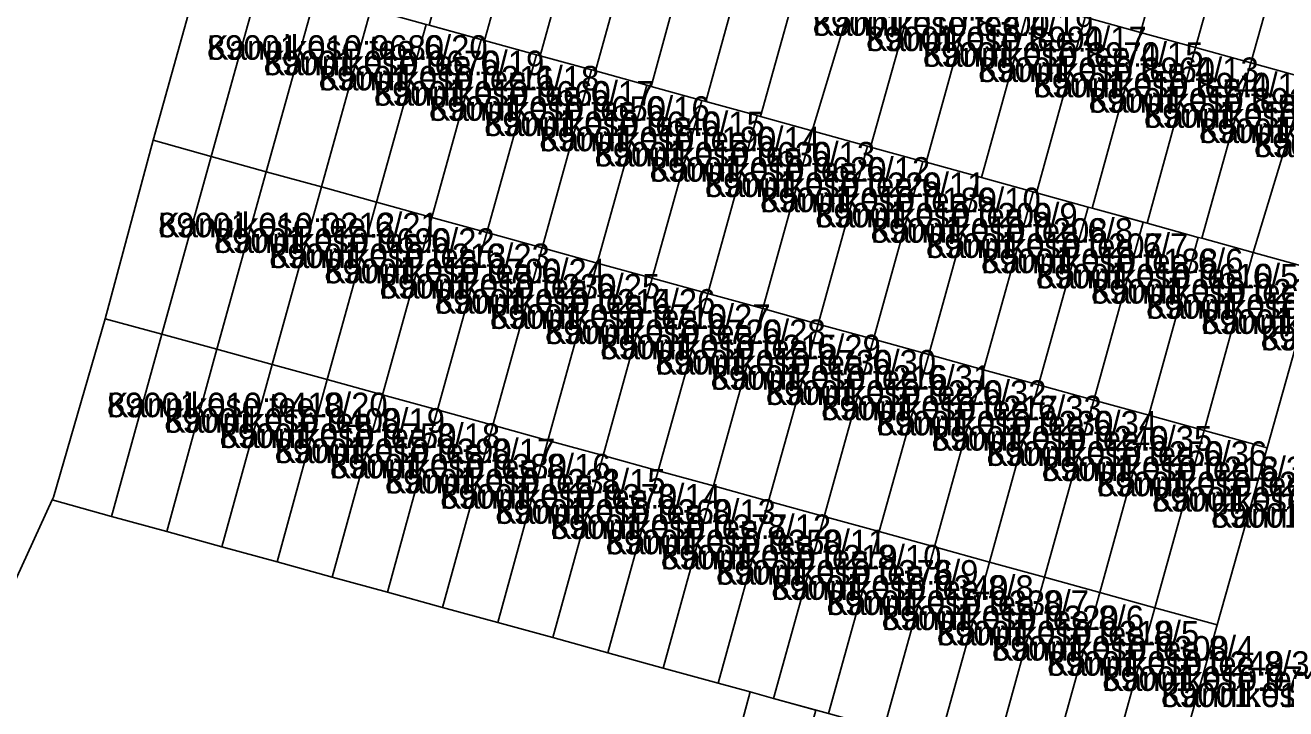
# Model space of a CAD drawing. Extents: x 526849 to 562296, y 6591741 to 6618546.
# Drawn here: x 547707.4 to 547784.5, y 6596306.4 to 6596348.2 of the extents above; entities that cross this region are included whole.
import ezdxf

# ---------------------------------------------------------------- set-up
doc = ezdxf.new("R2010")
doc.units = 0
for name, color, linetype in [('L_AADRESS', 7, 'Continuous'), ('PIIR', 7, 'Continuous'), ('TUNNUS', 7, 'Continuous')]:
    doc.layers.add(name, color=color, linetype=linetype)

msp = doc.modelspace()

# ---------------------------------------------------------------- linework, layer by layer
at = {"layer": 'PIIR'}
for points in [[(547594.52, 6596342.12), (547600.54, 6596370.65), (547614.13, 6596366.5), (547618.13, 6596369.78), (547618.63, 6596374.15), (547621.91, 6596374.59), (547646.28, 6596376.7), (547719.05, 6596354.82), (547718.25, 6596351.97), (547715.23, 6596341.14), (547712.28, 6596330.22), (547709.13, 6596319.31), (547709.04, 6596319.15), (547703.1, 6596306.18), (547693.33, 6596305.3), (547690.25, 6596306.42), (547680.99, 6596299.05), (547662.19, 6596321.02), (547628.42, 6596330.79)], [(547772.25, 6596348.66), (547775.26, 6596359.46), (547775.37, 6596359.43), (547778.63, 6596358.54), (547775.63, 6596347.73)], [(547735.11, 6596358.91), (547738.49, 6596357.98), (547735.5, 6596347.24), (547732.12, 6596348.17)], [(547778.63, 6596358.54), (547782.02, 6596357.61), (547778.99, 6596346.8), (547775.63, 6596347.73)], [(547738.49, 6596357.98), (547741.88, 6596357.04), (547738.91, 6596346.3), (547735.5, 6596347.24)], [(547741.88, 6596357.04), (547745.26, 6596356.11), (547742.28, 6596345.37), (547738.91, 6596346.3)], [(547778.99, 6596346.8), (547782.02, 6596357.61), (547782.12, 6596357.58), (547785.42, 6596356.67), (547782.37, 6596345.87)], [(547785.42, 6596356.67), (547785.49, 6596356.65), (547788.71, 6596355.77), (547785.76, 6596344.94), (547782.37, 6596345.87)], [(547742.28, 6596345.37), (547745.26, 6596356.11), (547748.63, 6596355.18), (547745.69, 6596344.43), (547745.42, 6596344.5)], [(547748.63, 6596355.18), (547751.99, 6596354.25), (547749.04, 6596343.5), (547748.79, 6596343.57), (547745.69, 6596344.43)], [(547752.18, 6596342.64), (547749.04, 6596343.5), (547751.99, 6596354.25), (547755.38, 6596353.32), (547752.38, 6596342.58)], [(547755.55, 6596341.71), (547752.38, 6596342.58), (547755.38, 6596353.32), (547758.76, 6596352.39)], [(547758.93, 6596340.77), (547755.55, 6596341.71), (547758.76, 6596352.39), (547762.12, 6596351.46), (547759.11, 6596340.72)], [(547721.8, 6596351.01), (547718.77, 6596340.14), (547715.23, 6596341.14), (547718.25, 6596351.97)], [(547722.14, 6596339.21), (547718.77, 6596340.14), (547721.8, 6596351.01), (547722.01, 6596350.96), (547725.18, 6596350.08)], [(547762.12, 6596351.46), (547765.5, 6596350.53), (547762.51, 6596339.79), (547762.32, 6596339.84), (547759.11, 6596340.72)], [(547725.18, 6596350.08), (547725.39, 6596350.02), (547728.55, 6596349.15), (547725.52, 6596338.28), (547722.14, 6596339.21)], [(547765.7, 6596338.91), (547762.51, 6596339.79), (547765.5, 6596350.53), (547768.87, 6596349.6), (547765.9, 6596338.85)], [(547768.87, 6596349.6), (547772.25, 6596348.66), (547769.27, 6596337.92), (547769.06, 6596337.98), (547765.9, 6596338.85)], [(547728.55, 6596349.15), (547731.92, 6596348.22), (547728.89, 6596337.35), (547725.52, 6596338.28)], [(547772.42, 6596337.05), (547769.27, 6596337.92), (547772.25, 6596348.66), (547775.63, 6596347.73), (547772.67, 6596336.98)], [(547728.89, 6596337.35), (547731.92, 6596348.22), (547732.12, 6596348.17), (547735.3, 6596347.29), (547732.27, 6596336.42)], [(547775.63, 6596347.73), (547778.99, 6596346.8), (547776.04, 6596336.06), (547772.67, 6596336.98)], [(547732.27, 6596336.42), (547735.3, 6596347.29), (547735.5, 6596347.24), (547738.67, 6596346.36), (547735.64, 6596335.49)], [(547738.91, 6596346.3), (547742.05, 6596345.43), (547739.02, 6596334.56), (547735.64, 6596335.49), (547738.67, 6596346.36)], [(547779.16, 6596335.2), (547776.04, 6596336.06), (547778.99, 6596346.8), (547782.37, 6596345.87), (547779.37, 6596335.14)], [(547742.28, 6596345.37), (547745.42, 6596344.5), (547742.39, 6596333.63), (547739.02, 6596334.56), (547742.05, 6596345.43)], [(547782.53, 6596334.27), (547779.37, 6596335.14), (547782.37, 6596345.87), (547785.76, 6596344.94)], [(547782.53, 6596334.27), (547785.76, 6596344.94), (547789.46, 6596343.91), (547786.43, 6596333.19)], [(547745.76, 6596332.7), (547742.39, 6596333.63), (547745.42, 6596344.5), (547745.69, 6596344.43), (547748.79, 6596343.57)], [(547748.79, 6596343.57), (547749.04, 6596343.5), (547752.18, 6596342.64), (547749.15, 6596331.76), (547745.76, 6596332.7)], [(547749.15, 6596331.76), (547752.18, 6596342.64), (547752.38, 6596342.58), (547755.55, 6596341.71), (547752.52, 6596330.84)], [(547755.55, 6596341.71), (547758.93, 6596340.77), (547755.9, 6596329.9), (547752.52, 6596330.84)], [(547712.28, 6596330.22), (547715.23, 6596341.14), (547718.77, 6596340.14), (547715.75, 6596329.29)], [(547759.29, 6596328.97), (547755.9, 6596329.9), (547758.93, 6596340.77), (547759.11, 6596340.72), (547762.32, 6596339.84)], [(547718.77, 6596340.14), (547722.14, 6596339.21), (547719.12, 6596328.36), (547715.75, 6596329.29)], [(547722.14, 6596339.21), (547725.52, 6596338.28), (547722.5, 6596327.43), (547719.12, 6596328.36)], [(547762.67, 6596328.04), (547759.29, 6596328.97), (547762.32, 6596339.84), (547762.51, 6596339.79), (547765.7, 6596338.91)], [(547765.9, 6596338.85), (547769.06, 6596337.98), (547766.03, 6596327.11), (547762.67, 6596328.04), (547765.7, 6596338.91)], [(547725.87, 6596326.5), (547722.5, 6596327.43), (547725.52, 6596338.28), (547728.89, 6596337.35)], [(547769.27, 6596337.92), (547772.42, 6596337.05), (547769.39, 6596326.18), (547766.03, 6596327.11), (547769.06, 6596337.98)], [(547725.87, 6596326.5), (547728.89, 6596337.35), (547732.27, 6596336.42), (547729.25, 6596325.57)], [(547772.42, 6596337.05), (547772.67, 6596336.98), (547775.8, 6596336.12), (547772.77, 6596325.25), (547769.39, 6596326.18)], [(547729.25, 6596325.57), (547732.27, 6596336.42), (547735.64, 6596335.49), (547732.62, 6596324.65)], [(547772.77, 6596325.25), (547775.8, 6596336.12), (547776.04, 6596336.06), (547779.16, 6596335.2), (547776.14, 6596324.32)], [(547732.62, 6596324.65), (547735.64, 6596335.49), (547739.02, 6596334.56), (547736, 6596323.72)], [(547779.16, 6596335.2), (547779.37, 6596335.14), (547782.53, 6596334.27), (547779.52, 6596323.39), (547776.14, 6596324.32)], [(547739.02, 6596334.56), (547742.39, 6596333.63), (547739.37, 6596322.79), (547736, 6596323.72)], [(547782.53, 6596334.27), (547786.43, 6596333.19), (547783.37, 6596322.33), (547779.52, 6596323.39)], [(547739.37, 6596322.79), (547742.39, 6596333.63), (547745.76, 6596332.7), (547742.75, 6596321.86)], [(547745.76, 6596332.7), (547749.15, 6596331.76), (547746.13, 6596320.93), (547742.75, 6596321.86)], [(547746.13, 6596320.93), (547749.15, 6596331.76), (547752.52, 6596330.84), (547749.5, 6596320)], [(547752.52, 6596330.84), (547755.9, 6596329.9), (547752.88, 6596319.07), (547749.5, 6596320)], [(547709.04, 6596319.15), (547709.13, 6596319.31), (547712.28, 6596330.22), (547715.75, 6596329.29), (547712.68, 6596318.14)], [(547719.12, 6596328.36), (547716.06, 6596317.22), (547712.68, 6596318.14), (547715.75, 6596329.29)], [(547752.88, 6596319.07), (547755.9, 6596329.9), (547759.29, 6596328.97), (547756.27, 6596318.14)], [(547759.29, 6596328.97), (547762.67, 6596328.04), (547759.65, 6596317.21), (547756.27, 6596318.14)], [(547719.12, 6596328.36), (547722.5, 6596327.43), (547719.43, 6596316.29), (547716.06, 6596317.22)], [(547759.65, 6596317.21), (547762.67, 6596328.04), (547766.03, 6596327.11), (547763.02, 6596316.28)], [(547719.43, 6596316.29), (547722.5, 6596327.43), (547725.87, 6596326.5), (547722.81, 6596315.36)], [(547766.03, 6596327.11), (547769.39, 6596326.18), (547766.39, 6596315.35), (547763.02, 6596316.28)], [(547729.25, 6596325.57), (547726.18, 6596314.43), (547722.81, 6596315.36), (547725.87, 6596326.5)], [(547769.39, 6596326.18), (547772.77, 6596325.25), (547769.76, 6596314.42), (547766.39, 6596315.35)], [(547726.18, 6596314.43), (547729.25, 6596325.57), (547732.62, 6596324.65), (547729.56, 6596313.51)], [(547732.62, 6596324.65), (547736, 6596323.72), (547732.93, 6596312.58), (547729.56, 6596313.51)], [(547772.77, 6596325.25), (547776.14, 6596324.32), (547773.14, 6596313.49), (547769.76, 6596314.42)], [(547773.14, 6596313.49), (547776.14, 6596324.32), (547779.52, 6596323.39), (547776.51, 6596312.56)], [(547739.37, 6596322.79), (547736.31, 6596311.65), (547732.93, 6596312.58), (547736, 6596323.72)], [(547779.52, 6596323.39), (547783.37, 6596322.33), (547780.32, 6596311.52), (547776.51, 6596312.56)], [(547742.75, 6596321.86), (547739.68, 6596310.73), (547736.31, 6596311.65), (547739.37, 6596322.79)], [(547746.13, 6596320.93), (547743.05, 6596309.79), (547739.68, 6596310.73), (547742.75, 6596321.86)], [(547746.13, 6596320.93), (547749.5, 6596320), (547746.43, 6596308.87), (547743.05, 6596309.79)], [(547752.88, 6596319.07), (547749.8, 6596307.94), (547746.43, 6596308.87), (547749.5, 6596320)], [(547749.8, 6596307.94), (547752.88, 6596319.07), (547756.27, 6596318.14), (547753.18, 6596307.01), (547751.75, 6596307.41)], [(547753.18, 6596307.01), (547756.27, 6596318.14), (547759.65, 6596317.21), (547756.55, 6596306.09)], [(547759.65, 6596317.21), (547763.02, 6596316.28), (547759.93, 6596305.16), (547756.55, 6596306.09)], [(547759.93, 6596305.16), (547763.02, 6596316.28), (547766.39, 6596315.35), (547763.3, 6596304.23)], [(547769.76, 6596314.42), (547766.68, 6596303.3), (547763.3, 6596304.23), (547766.39, 6596315.35)], [(547766.68, 6596303.3), (547769.76, 6596314.42), (547773.14, 6596313.49), (547770.05, 6596302.38)], [(547773.14, 6596313.49), (547776.51, 6596312.56), (547773.43, 6596301.45), (547770.05, 6596302.38)], [(547780.32, 6596311.52), (547777.18, 6596300.42), (547773.43, 6596301.45), (547776.51, 6596312.56)], [(547751.75, 6596307.41), (547753.18, 6596307.01), (547755.77, 6596306.3), (547752.75, 6596295.43), (547748.82, 6596296.52)]]:
    msp.add_lwpolyline(points, close=True, dxfattribs=at)
for points in [[(547690.17, 6596191.87), (547763.12, 6596267.42), (547767.08, 6596279.49), (547771, 6596278.42), (547774.08, 6596289.49), (547777.18, 6596300.42), (547780.32, 6596311.52), (547783.37, 6596322.33), (547786.43, 6596333.19), (547789.46, 6596343.91), (547792.53, 6596354.72), (547795.65, 6596365.69), (547818.08, 6596359.67), (547816.28, 6596354.76), (547786.25, 6596291.35), (547784.51, 6596273.18), (547774.28, 6596244.68), (547765.81, 6596222.42), (547751.73, 6596185.38), (547705.14, 6596168.88)], [(547703.1, 6596306.18), (547709.04, 6596319.15), (547712.68, 6596318.14), (547716.06, 6596317.22), (547719.43, 6596316.29), (547722.81, 6596315.36), (547726.18, 6596314.43), (547729.56, 6596313.51), (547732.93, 6596312.58), (547736.31, 6596311.65), (547739.68, 6596310.73), (547743.05, 6596309.79), (547746.43, 6596308.87), (547749.8, 6596307.94), (547751.75, 6596307.41), (547748.82, 6596296.52)]]:
    msp.add_lwpolyline(points, dxfattribs=at)

# ---------------------------------------------------------------- texts
at = {"layer": 'L_AADRESS'}
for s, p in [('Kannikese tee 4/19', (547755.57, 6596347.522)), ('Kannikese tee 4/17', (547758.835, 6596346.583)), ('Kannikese tee 6/20', (547718.515, 6596346.055)), ('Kannikese tee 4/15', (547762.305, 6596345.627)), ('Kannikese tee 6/19', (547721.975, 6596345.112)), ('Kannikese tee 4/13', (547765.69, 6596344.695)), ('Kannikese tee 6/18', (547725.345, 6596344.181)), ('Kannikese tee 6/17', (547728.72, 6596343.25)), ('Kannikese tee 4/11', (547769.075, 6596343.759)), ('Kannikese tee 6/16', (547732.095, 6596342.322)), ('Kannikese tee 4/9', (547772.45, 6596342.823)), ('Kannikese tee 4/7', (547775.83, 6596341.896)), ('Kannikese tee 6/15', (547735.47, 6596341.392)), ('Kannikese tee 4/5', (547779.205, 6596340.964)), ('Kannikese tee 6/14', (547738.845, 6596340.462)), ('Kannikese tee 4/3', (547782.565, 6596340.101)), ('Kannikese tee 6/13', (547742.22, 6596339.531)), ('Kannikese tee 6/12', (547745.59, 6596338.601)), ('Kannikese tee 6/11', (547748.97, 6596337.665)), ('Kannikese tee 6/10', (547752.35, 6596336.738)), ('Kannikese tee 6/9', (547755.725, 6596335.805)), ('Kannikese tee 6/21', (547715.525, 6596335.203)), ('Kannikese tee 6/8', (547759.11, 6596334.87)), ('Kannikese tee 6/22', (547718.945, 6596334.25)), ('Kannikese tee 6/7', (547762.495, 6596333.941)), ('Kannikese tee 6/23', (547722.32, 6596333.32)), ('Kannikese tee 6/6', (547765.865, 6596333.008)), ('Kannikese tee 6/24', (547725.695, 6596332.39)), ('Kannikese tee 6/25', (547729.07, 6596331.46)), ('Kannikese tee 6/5', (547769.225, 6596332.079)), ('Kannikese tee 6/4', (547772.595, 6596331.15)), ('Kannikese tee 6/26', (547732.445, 6596330.535)), ('Kannikese tee 6/3', (547775.965, 6596330.224)), ('Kannikese tee 6/27', (547735.82, 6596329.605)), ('Kannikese tee 6/2', (547779.335, 6596329.295)), ('Kannikese tee 6/28', (547739.195, 6596328.675)), ('Kannikese tee 6/29', (547742.565, 6596327.746)), ('Kannikese tee 6/1', (547782.975, 6596328.293)), ('Kannikese tee 6/30', (547745.95, 6596326.813)), ('Kannikese tee 6/31', (547749.325, 6596325.88)), ('Kannikese tee 6/32', (547752.7, 6596324.955)), ('Kannikese tee 8/20', (547712.395, 6596324.204)), ('Kannikese tee 6/33', (547756.085, 6596324.02)), ('Kannikese tee 8/19', (547715.9, 6596323.256)), ('Kannikese tee 6/34', (547759.47, 6596323.09)), ('Kannikese tee 8/18', (547719.28, 6596322.324)), ('Kannikese tee 6/35', (547762.84, 6596322.161)), ('Kannikese tee 8/17', (547722.65, 6596321.396)), ('Kannikese tee 6/36', (547766.205, 6596321.231)), ('Kannikese tee 8/16', (547726.03, 6596320.464)), ('Kannikese tee 6/37', (547769.58, 6596320.299)), ('Kannikese tee 8/15', (547729.4, 6596319.541)), ('Kannikese tee 6/38', (547772.95, 6596319.371)), ('Kannikese tee 8/14', (547732.78, 6596318.614)), ('Kannikese tee 6/39', (547776.33, 6596318.439)), ('Kannikese tee 8/13', (547736.15, 6596317.686)), ('Kannikese tee 6/40', (547779.94, 6596317.449)), ('Kannikese tee 8/12', (547739.53, 6596316.758)), ('Kannikese tee 8/11', (547742.905, 6596315.824)), ('Kannikese tee 8/10', (547746.275, 6596314.901)), ('Kannikese tee 8/9', (547749.655, 6596313.969)), ('Kannikese tee 8/8', (547753.035, 6596313.039)), ('Kannikese tee 8/7', (547756.415, 6596312.113)), ('Kannikese tee 8/6', (547759.785, 6596311.186)), ('Kannikese tee 8/5', (547763.16, 6596310.255)), ('Kannikese tee 8/4', (547766.53, 6596309.326)), ('Kannikese tee 8/3', (547769.91, 6596308.398)), ('Kannikese tee 8/2', (547773.28, 6596307.471)), ('Kannikese tee 8/1', (547776.875, 6596306.482))]:
    msp.add_text(s, height=1.5, dxfattribs=at).set_placement(p)
at = {"layer": 'TUNNUS'}
for s, p in [('89001:010:8300', (547755.57, 6596347.522)), ('89001:010:8990', (547758.835, 6596346.583)), ('89001:010:9680', (547718.515, 6596346.055)), ('89001:010:8970', (547762.305, 6596345.627)), ('89001:010:9670', (547721.975, 6596345.112)), ('89001:010:8960', (547765.69, 6596344.695)), ('89001:010:0211', (547725.345, 6596344.181)), ('89001:010:9660', (547728.72, 6596343.25)), ('89001:010:8940', (547769.075, 6596343.759)), ('89001:010:9650', (547732.095, 6596342.322)), ('89001:010:8920', (547772.45, 6596342.823)), ('89001:010:8260', (547775.83, 6596341.896)), ('89001:010:9640', (547735.47, 6596341.392)), ('89001:010:8250', (547779.205, 6596340.964)), ('89001:010:0190', (547738.845, 6596340.462)), ('89001:010:8240', (547782.565, 6596340.101)), ('89001:010:9630', (547742.22, 6596339.531)), ('89001:010:9620', (547745.59, 6596338.601)), ('89001:010:0229', (547748.97, 6596337.665)), ('89001:010:0189', (547752.35, 6596336.738)), ('89001:010:0209', (547755.725, 6596335.805)), ('89001:010:0212', (547715.525, 6596335.203)), ('89001:010:0208', (547759.11, 6596334.87)), ('89001:010:9690', (547718.945, 6596334.25)), ('89001:010:0207', (547762.495, 6596333.941)), ('89001:010:0213', (547722.32, 6596333.32)), ('89001:010:9700', (547725.695, 6596332.39)), ('89001:010:0188', (547765.865, 6596333.008)), ('89001:010:9610', (547769.225, 6596332.079)), ('89001:010:0230', (547729.07, 6596331.46)), ('89001:010:0228', (547772.595, 6596331.15)), ('89001:010:0214', (547732.445, 6596330.535)), ('89001:010:0187', (547775.965, 6596330.224)), ('89001:010:9710', (547735.82, 6596329.605)), ('89001:010:0186', (547779.335, 6596329.295)), ('89001:010:9720', (547739.195, 6596328.675)), ('89001:010:0215', (547742.565, 6596327.746)), ('89001:010:0185', (547782.975, 6596328.293)), ('89001:010:9730', (547745.95, 6596326.813)), ('89001:010:0216', (547749.325, 6596325.88)), ('89001:010:9220', (547752.7, 6596324.955)), ('89001:010:9410', (547712.395, 6596324.204)), ('89001:010:0217', (547756.085, 6596324.02)), ('89001:010:9400', (547715.9, 6596323.256)), ('89001:010:9230', (547759.47, 6596323.09)), ('89001:010:9750', (547719.28, 6596322.324)), ('89001:010:9240', (547762.84, 6596322.161)), ('89001:010:9390', (547722.65, 6596321.396)), ('89001:010:9250', (547766.205, 6596321.231)), ('89001:010:9380', (547726.03, 6596320.464)), ('89001:010:0218', (547769.58, 6596320.299)), ('89001:010:0231', (547729.4, 6596319.541)), ('89001:010:9260', (547772.95, 6596319.371)), ('89001:010:9370', (547732.78, 6596318.614)), ('89001:010:9270', (547776.33, 6596318.439)), ('89001:010:9360', (547736.15, 6596317.686)), ('89001:010:9280', (547779.94, 6596317.449)), ('89001:010:0377', (547739.53, 6596316.758)), ('89001:010:9350', (547742.905, 6596315.824)), ('89001:010:0219', (547746.275, 6596314.901)), ('89001:010:0376', (547749.655, 6596313.969)), ('89001:010:9340', (547753.035, 6596313.039)), ('89001:010:9330', (547756.415, 6596312.113)), ('89001:010:9320', (547759.785, 6596311.186)), ('89001:010:9310', (547763.16, 6596310.255)), ('89001:010:9300', (547766.53, 6596309.326)), ('89001:010:0249', (547769.91, 6596308.398)), ('89001:010:9740', (547773.28, 6596307.471)), ('89001:010:9290', (547776.875, 6596306.482))]:
    msp.add_text(s, height=1.5, dxfattribs=at).set_placement(p)

doc.saveas('drawing.dxf')
